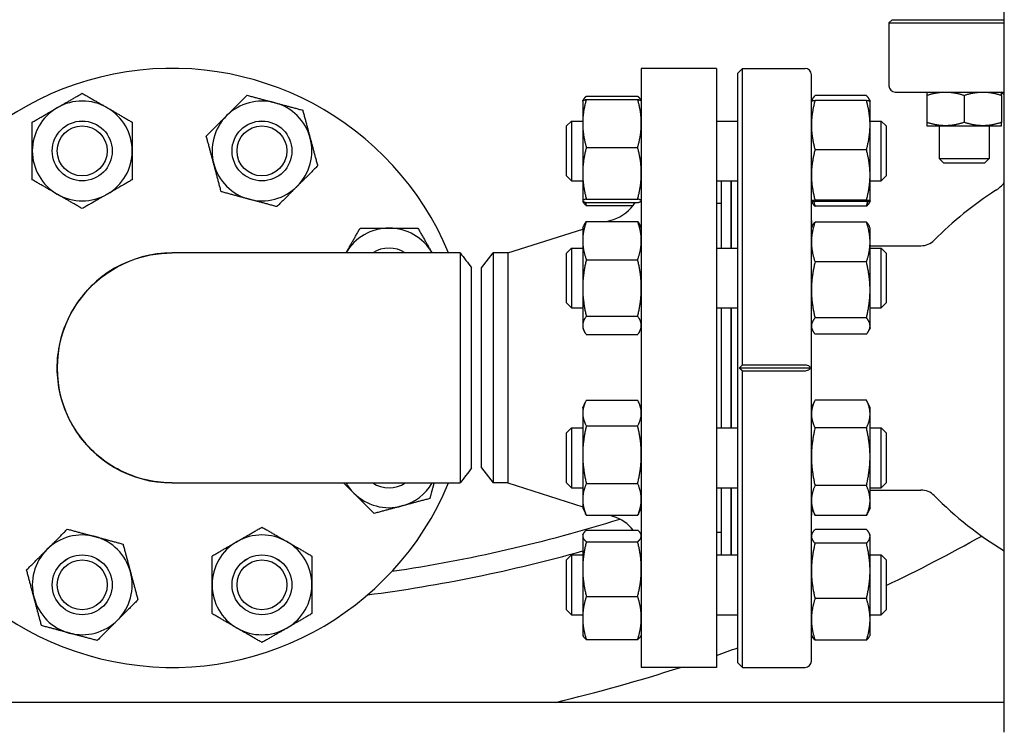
# Model space of a CAD drawing. Header units: inches. Extents: x 18 to 846, y -67 to 561.
# Tile 551 of 656: x 729 to 741, y 212 to 221. Entities that reach past the tile are written whole.
import ezdxf

# ---------------------------------------------------------------- set-up
doc = ezdxf.new("R2010")
doc.units = ezdxf.units.IN
doc.header["$LTSCALE"] = 24
doc.header["$MEASUREMENT"] = 0
doc.layers.add('Visible (ANSI)', color=7, linetype='Continuous', lineweight=30)

msp = doc.modelspace()

# ---------------------------------------------------------------- linework, layer by layer
at = {"layer": 'Visible (ANSI)'}
for p, q in [((741.0008, 212.54286), (741.0008, 228.29286)), ((739.59565, 221.08999), (739.55628, 221.05062)), ((739.55628, 221.05062), (741.0008, 221.05062)), ((739.55628, 221.05062), (739.55628, 220.26321)), ((739.59565, 221.08999), (741.0008, 221.08999)), ((736.4558, 220.48036), (736.4558, 212.98036)), ((737.3958, 220.48036), (736.4558, 220.48036)), ((737.3958, 220.48036), (737.3958, 212.98036)), ((737.66454, 220.42131), (737.7236, 220.48036)), ((737.7236, 216.76953), (737.7236, 220.48036)), ((737.7236, 220.48036), (738.50706, 220.48036)), ((737.66454, 213.03942), (737.66454, 220.42131)), ((738.5858, 213.0591), (738.5858, 220.40162)), ((739.63502, 220.18447), (741.0008, 220.18447)), ((735.7218, 220.07157), (735.72235, 220.07274)), ((735.7218, 220.07157), (735.7218, 219.79151)), ((735.72235, 220.07274), (735.72778, 220.08438)), ((735.76689, 220.13097), (736.41072, 220.13097)), ((735.76689, 220.09242), (736.41072, 220.09242)), ((736.45526, 220.07274), (736.44983, 220.08438)), ((736.4558, 220.07157), (736.45526, 220.07274)), ((738.5858, 220.07157), (738.58587, 220.0717)), ((738.58587, 220.0717), (738.59449, 220.0902)), ((739.27472, 220.13967), (738.63089, 220.13967)), ((739.27472, 220.07887), (738.63089, 220.07887)), ((739.31974, 220.0717), (739.31112, 220.0902)), ((739.3198, 220.07157), (739.31974, 220.0717)), ((739.3198, 219.77015), (739.3198, 220.07157)), ((740.02994, 220.14261), (740.02994, 219.80446)), ((740.49869, 220.14261), (740.49869, 219.80446)), ((740.96744, 220.14261), (740.96744, 219.80446)), ((735.5208, 219.75907), (735.5833, 219.82157)), ((735.5833, 219.82157), (735.5833, 219.07157)), ((735.5833, 219.82157), (735.7218, 219.82157)), ((737.3958, 219.82157), (737.66454, 219.82157)), ((739.3198, 219.82157), (739.4583, 219.82157)), ((739.4583, 219.07157), (739.4583, 219.82157)), ((739.5208, 219.75907), (739.4583, 219.82157)), ((735.5208, 219.13407), (735.5208, 219.75907)), ((735.7218, 219.79151), (735.7218, 219.16767)), ((739.3198, 219.14528), (739.3198, 219.77015)), ((739.5208, 219.75907), (739.5208, 219.13407)), ((740.02994, 219.76259), (740.26432, 219.76259)), ((740.18619, 219.76259), (740.18619, 219.35259)), ((740.26432, 219.76259), (740.73307, 219.76259)), ((740.73307, 219.76259), (740.96744, 219.76259)), ((740.81119, 219.76259), (740.81119, 219.35259)), ((735.76689, 219.4906), (736.41072, 219.4906)), ((739.27472, 219.46143), (738.63089, 219.46143)), ((740.18619, 219.35259), (740.81119, 219.35259)), ((740.24029, 219.29849), (740.18619, 219.35259)), ((740.75709, 219.29849), (740.81119, 219.35259)), ((740.24029, 219.29849), (740.75709, 219.29849)), ((735.5208, 219.13407), (735.5833, 219.07157)), ((735.7218, 219.16767), (735.7218, 218.82273)), ((739.3198, 218.8217), (739.3198, 219.14528)), ((739.5208, 219.13407), (739.4583, 219.07157)), ((735.5833, 219.07157), (735.7218, 219.07157)), ((737.3958, 219.07157), (737.66454, 219.07157)), ((737.4608, 218.23045), (737.4608, 219.07157)), ((737.5808, 218.23045), (737.5808, 219.07157)), ((737.5858, 218.23045), (737.5858, 219.07157)), ((739.3198, 219.07157), (739.4583, 219.07157)), ((735.76689, 218.84475), (736.41072, 218.84475)), ((739.27472, 218.82913), (738.63089, 218.82913)), ((735.7218, 218.82273), (735.7218, 218.82157)), ((735.7218, 218.82157), (735.72235, 218.8204)), ((735.72235, 218.8204), (735.72778, 218.80876)), ((735.76689, 218.80072), (736.41072, 218.80072)), ((735.76689, 218.76217), (736.35253, 218.76217)), ((736.4558, 218.82157), (736.45526, 218.8204)), ((737.4558, 218.79036), (737.3958, 218.79036)), ((737.4558, 218.79036), (737.4558, 218.23045)), ((738.5858, 218.82157), (738.58587, 218.82144)), ((738.58587, 218.82144), (738.59449, 218.80294)), ((739.27472, 218.81427), (738.63089, 218.81427)), ((739.27472, 218.75347), (738.63089, 218.75347)), ((739.31974, 218.82144), (739.31112, 218.80294)), ((739.3198, 218.82157), (739.31974, 218.82144)), ((739.3198, 218.82157), (739.3198, 218.8217)), ((736.021, 218.56265), (736.10678, 218.58982)), ((737.4558, 218.67036), (737.4608, 218.67036)), ((737.5808, 218.67036), (737.5858, 218.67036)), ((734.78247, 218.17036), (735.7218, 218.46788)), ((735.7218, 218.48045), (735.73768, 218.5145)), ((735.7218, 218.48045), (735.7218, 218.32353)), ((735.76689, 218.56265), (736.41072, 218.56265)), ((736.4558, 218.48045), (736.43993, 218.5145)), ((738.5858, 218.48045), (738.59782, 218.50623)), ((739.27472, 218.55625), (738.63089, 218.55625)), ((739.3198, 218.48045), (739.30778, 218.50623)), ((739.3198, 218.3064), (739.3198, 218.48045)), ((735.5208, 218.16795), (735.5833, 218.23045)), ((735.5833, 218.23045), (735.5833, 217.48045)), ((735.5833, 218.23045), (735.7218, 218.23045)), ((735.7218, 218.32353), (735.7218, 217.73082)), ((737.3958, 218.23045), (737.66454, 218.23045)), ((739.3198, 217.70616), (739.3198, 218.3064)), ((739.3198, 218.25989), (739.95617, 218.25989)), ((739.3198, 218.23045), (739.4583, 218.23045)), ((739.4583, 217.48045), (739.4583, 218.23045)), ((739.5208, 218.16795), (739.4583, 218.23045)), ((734.18842, 218.17036), (730.58351, 218.17036)), ((734.4558, 217.98286), (734.59968, 218.17036)), ((734.78247, 218.17036), (734.59968, 218.17036)), ((734.59968, 218.17036), (734.59968, 215.29036)), ((734.78247, 218.17036), (734.78247, 215.29036)), ((735.5208, 217.54295), (735.5208, 218.16795)), ((739.5208, 218.16795), (739.5208, 217.54295)), ((734.3308, 215.4779), (734.3308, 217.98285)), ((734.4558, 215.47786), (734.4558, 217.98286)), ((735.76689, 218.08442), (736.41072, 218.08442)), ((739.27472, 218.05656), (738.63089, 218.05656)), ((735.7218, 217.73082), (735.7218, 217.26274)), ((739.3198, 217.25521), (739.3198, 217.70616)), ((735.5208, 217.54295), (735.5833, 217.48045)), ((735.5833, 217.48045), (735.7218, 217.48045)), ((737.3958, 217.48045), (737.66454, 217.48045)), ((737.4558, 217.48045), (737.4558, 215.98028)), ((737.4608, 215.98028), (737.4608, 217.48045)), ((737.5808, 215.98028), (737.5808, 217.48045)), ((737.5858, 215.98028), (737.5858, 217.48045)), ((739.3198, 217.48045), (739.4583, 217.48045)), ((739.5208, 217.54295), (739.4583, 217.48045)), ((735.76689, 217.37723), (736.41072, 217.37723)), ((739.27472, 217.35576), (738.63089, 217.35576)), ((735.7218, 217.26274), (735.7218, 217.23045)), ((735.7218, 217.23045), (735.73768, 217.19641)), ((736.4558, 217.23045), (736.43993, 217.19641)), ((738.5858, 217.23045), (738.59782, 217.20468)), ((739.3198, 217.23045), (739.30778, 217.20468)), ((739.3198, 217.23045), (739.3198, 217.25521)), ((735.76689, 217.14826), (736.41072, 217.14826)), ((739.27472, 217.15466), (738.63089, 217.15466)), ((737.7236, 216.76953), (738.50706, 216.76953)), ((737.68423, 216.73036), (738.57526, 216.73036)), ((737.7236, 212.98036), (737.7236, 216.6912)), ((738.50706, 216.6912), (737.7236, 216.6912)), ((735.7218, 216.23028), (735.75603, 216.30366)), ((735.76689, 216.32562), (736.41072, 216.32562)), ((736.4558, 216.23028), (736.42158, 216.30366)), ((738.5858, 216.23028), (738.62701, 216.31863)), ((739.27472, 216.32681), (738.63089, 216.32681)), ((739.3198, 216.23028), (739.2786, 216.31863)), ((735.7218, 216.23028), (735.7218, 216.1646)), ((735.7218, 216.1646), (735.7218, 215.64341)), ((739.3198, 216.15286), (739.3198, 216.23028)), ((739.3198, 215.61815), (739.3198, 216.15286)), ((735.76689, 216.00358), (736.41072, 216.00358)), ((735.5208, 215.91778), (735.5833, 215.98028)), ((735.5208, 215.29278), (735.5208, 215.91778)), ((735.5833, 215.98028), (735.5833, 215.23028)), ((735.5833, 215.98028), (735.7218, 215.98028)), ((737.3958, 215.98028), (737.66454, 215.98028)), ((739.27472, 215.97891), (738.63089, 215.97891)), ((739.3198, 215.98028), (739.4583, 215.98028)), ((739.4583, 215.23028), (739.4583, 215.98028)), ((739.5208, 215.91778), (739.4583, 215.98028)), ((739.5208, 215.91778), (739.5208, 215.29278)), ((735.7218, 215.64341), (735.7218, 215.08408)), ((739.3198, 215.07056), (739.3198, 215.61815)), ((734.4558, 215.47786), (734.59968, 215.29036)), ((730.58351, 215.29036), (734.18842, 215.29036)), ((734.78247, 215.29036), (734.59968, 215.29036)), ((734.78247, 215.29036), (735.7218, 214.99285)), ((735.5208, 215.29278), (735.5833, 215.23028)), ((735.76689, 215.28323), (736.41072, 215.28323)), ((739.27472, 215.25738), (738.63089, 215.25738)), ((739.5208, 215.29278), (739.4583, 215.23028)), ((735.5833, 215.23028), (735.7218, 215.23028)), ((737.3958, 215.23028), (737.66454, 215.23028)), ((737.4558, 215.23028), (737.4558, 214.67036)), ((737.4608, 214.38916), (737.4608, 215.23028)), ((737.5808, 214.38916), (737.5808, 215.23028)), ((737.5858, 214.38916), (737.5858, 215.23028)), ((739.3198, 215.23028), (739.4583, 215.23028)), ((739.3198, 215.20084), (739.95617, 215.20084)), ((735.7218, 215.08408), (735.7218, 214.98028)), ((739.3198, 214.98028), (739.3198, 215.07056)), ((735.7218, 214.98028), (735.75603, 214.90689)), ((735.76689, 214.88493), (736.41072, 214.88493)), ((736.06252, 214.88493), (736.10678, 214.87091)), ((736.4558, 214.98028), (736.42158, 214.90689)), ((738.5858, 214.98028), (738.62701, 214.89192)), ((739.27472, 214.88374), (738.63089, 214.88374)), ((739.3198, 214.98028), (739.2786, 214.89192)), ((737.4558, 214.79036), (737.4608, 214.79036)), ((737.5808, 214.79036), (737.5858, 214.79036)), ((735.7218, 214.63916), (735.72778, 214.65197)), ((735.7218, 214.63916), (735.7218, 214.62661)), ((735.76689, 214.69856), (736.41072, 214.69856)), ((736.4558, 214.63916), (736.44983, 214.65197)), ((737.4558, 214.67036), (737.3958, 214.67036)), ((738.5858, 214.63916), (738.59449, 214.65779)), ((739.27472, 214.70726), (738.63089, 214.70726)), ((739.3198, 214.63916), (739.31112, 214.65779)), ((739.3198, 214.62107), (739.3198, 214.63916)), ((735.7218, 214.62661), (735.7218, 214.21245)), ((735.76689, 214.55465), (736.41072, 214.55465)), ((739.27472, 214.53487), (738.63089, 214.53487)), ((739.3198, 214.18832), (739.3198, 214.62107)), ((735.5208, 214.32666), (735.5833, 214.38916)), ((735.5208, 213.70166), (735.5208, 214.32666)), ((735.5833, 214.38916), (735.5833, 213.63916)), ((735.5833, 214.38916), (735.7218, 214.38916)), ((737.3958, 214.38916), (737.66454, 214.38916)), ((739.3198, 214.38916), (739.4583, 214.38916)), ((739.4583, 213.63916), (739.4583, 214.38916)), ((739.5208, 214.32666), (739.4583, 214.38916)), ((739.5208, 214.32666), (739.5208, 213.70166)), ((735.7218, 214.21245), (735.7218, 213.6)), ((739.3198, 213.58141), (739.3198, 214.18832)), ((735.76689, 213.87025), (736.41072, 213.87025)), ((739.27472, 213.84177), (738.63089, 213.84177)), ((735.5208, 213.70166), (735.5833, 213.63916)), ((739.5208, 213.70166), (739.4583, 213.63916)), ((735.5833, 213.63916), (735.7218, 213.63916)), ((735.7218, 213.6), (735.7218, 213.38916)), ((737.3958, 213.63916), (737.66454, 213.63916)), ((739.3198, 213.63916), (739.4583, 213.63916)), ((739.3198, 213.38916), (739.3198, 213.58141)), ((735.7218, 213.38916), (735.72778, 213.37635)), ((735.76689, 213.32976), (736.41072, 213.32976)), ((736.4558, 213.38916), (736.44983, 213.37635)), ((738.5858, 213.38916), (738.59449, 213.37053)), ((739.27472, 213.32106), (738.63089, 213.32106)), ((739.3198, 213.38916), (739.31112, 213.37053)), ((737.66454, 213.03942), (737.7236, 212.98036)), ((737.3958, 212.98036), (736.4558, 212.98036)), ((737.7236, 212.98036), (738.50706, 212.98036)), ((741.0008, 212.54286), (664.0008, 212.54286)), ((741.0008, 212.16786), (741.0008, 212.54286))]:
    msp.add_line(p, q, dxfattribs=at)
for centre, radius in [((729.45572, 219.44657), 0.37513), ((729.45572, 219.44657), 0.375), ((731.70589, 219.44657), 0.37513), ((731.70589, 219.44657), 0.375), ((729.45572, 219.44657), 0.3125), ((731.70589, 219.44657), 0.3125), ((729.45572, 214.01416), 0.37513), ((729.45572, 214.01416), 0.375), ((729.45572, 214.01416), 0.3125), ((731.70589, 214.01416), 0.37513), ((731.70589, 214.01416), 0.375), ((731.70589, 214.01416), 0.3125)]:
    msp.add_circle(centre, radius, dxfattribs=at)
for centre, radius, start, end in [((730.5808, 216.73036), 3.75, 22.581673, 337.418327), ((738.50706, 220.40162), 0.07874, 0, 90), ((739.63502, 220.26321), 0.07874, 180, 270), ((729.45572, 219.44657), 0.625, 60, 120), ((731.70589, 219.44657), 0.625, 75, 135), ((740.88699, 219.94825), 0.23622, 61.194791, 70.086095), ((729.45572, 219.44657), 0.625, 120, 180), ((729.45572, 219.44657), 0.625, 0, 60), ((731.70589, 219.44657), 0.625, 15, 75), ((731.70589, 219.44657), 0.625, 135, 195), ((731.70589, 219.44657), 0.625, 315, 15), ((729.45572, 219.44657), 0.625, 180, 240), ((729.45572, 219.44657), 0.625, 300, 0), ((731.70589, 219.44657), 0.625, 195, 255), ((731.70589, 219.44657), 0.625, 255, 315), ((743.3358, 215.15556), 4.51575, 122.739227, 135.333209), ((740.62321, 219.37451), 0.5, 302.739227, 319.042573), ((729.45572, 219.44657), 0.625, 240, 300), ((735.9558, 219.06648), 0.5, 287.574716, 327.891966), ((733.29701, 217.85545), 0.625, 90, 149.744484), ((733.29701, 217.85545), 0.625, 30.255516, 90), ((738.90077, 218.57485), 0.31496, 180, 193.77218), ((733.29701, 217.85545), 0.37513, 57.085092, 122.914908), ((733.29701, 217.85545), 0.375, 57.114984, 122.885016), ((739.95617, 218.49611), 0.23622, 270, 315.333209), ((730.5808, 216.73036), 1.44, 89.94622, 270.05378), ((733.29701, 215.60528), 0.625, 210.255516, 225), ((733.29701, 215.60528), 0.37513, 237.085092, 302.914908), ((733.29701, 215.60528), 0.375, 237.114984, 302.885016), ((733.29701, 215.60528), 0.625, 285, 329.744484), ((733.29701, 215.60528), 0.625, 225, 285), ((739.95617, 214.96462), 0.23622, 44.666791, 90), ((743.3358, 218.30517), 4.51575, 224.666791, 238.863458), ((738.90077, 214.88588), 0.31496, 166.22782, 180), ((730.5808, 232.73036), 18.75, 278.441343, 287.395406), ((735.9558, 214.39425), 0.5, 37.489944, 72.425284), ((729.45572, 214.01416), 0.625, 75, 135), ((731.70589, 214.01416), 0.625, 60, 120), ((729.45572, 214.01416), 0.625, 15, 75), ((731.70589, 214.01416), 0.625, 120, 180), ((731.70589, 214.01416), 0.625, 0, 60), ((730.5808, 232.73036), 20.75, 295.521095, 299.245869), ((729.45572, 214.01416), 0.625, 135, 195), ((730.5808, 232.73036), 19, 277.398951, 285.69872), ((729.45572, 214.01416), 0.625, 315, 15), ((731.70589, 214.01416), 0.625, 180, 240), ((731.70589, 214.01416), 0.625, 300, 0), ((729.45572, 214.01416), 0.625, 195, 255), ((729.45572, 214.01416), 0.625, 255, 315), ((731.70589, 214.01416), 0.625, 240, 300), ((730.5808, 232.73036), 20.75, 289.173737, 289.961282), ((738.50706, 213.0591), 0.07874, 270, 0), ((730.5808, 232.73036), 20.75, 283.371368, 287.860284)]:
    msp.add_arc(centre, radius, start, end, dxfattribs=at)
for points, weights in [([(740.02994, 220.18447), (740.02994, 220.18447), (740.02994, 220.14261)], [1, 1.04314139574, 1.01001874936]), ([(740.02994, 220.14261), (740.15555, 220.18447), (740.26432, 220.18447)], [1.01001874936, 1.04314139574, 1]), ([(740.26432, 220.18447), (740.37309, 220.18447), (740.49869, 220.14261)], [1, 1.04314139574, 1.01001874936]), ([(740.49869, 220.14261), (740.6243, 220.18447), (740.73307, 220.18447)], [1.01001874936, 1.04314139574, 1]), ([(740.73307, 220.18447), (740.84184, 220.18447), (740.96744, 220.14261)], [1, 1.04314139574, 1.01001874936]), ([(740.96744, 220.14261), (740.96744, 220.18447), (740.96744, 220.18447)], [1.01001874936, 1.04314139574, 1]), ([(729.14322, 219.98784), (729.28825, 220.07157), (729.45572, 220.16826)], [1, 1.0379548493, 1]), ([(729.45572, 220.16826), (729.62318, 220.07157), (729.76822, 219.98784)], [1, 1.0379548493, 1]), ([(731.26395, 219.88851), (731.38237, 220.00693), (731.51911, 220.14367)], [1, 1.0379548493, 1]), ([(731.51911, 220.14367), (731.70589, 220.09362), (731.86766, 220.05027)], [1, 1.0379548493, 1]), ([(735.76689, 220.09242), (735.7218, 219.93116), (735.7218, 219.79151)], [1, 1.0379548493, 1]), ([(735.72235, 220.07274), (735.72661, 220.08188), (735.76689, 220.09242)], [1.00744590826, 1.03377061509, 1]), ([(735.76689, 220.13097), (735.73222, 220.10132), (735.72432, 220.07543)], [1, 1.02892942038, 1.01375847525]), ([(736.45329, 220.07543), (736.44538, 220.10132), (736.41072, 220.13097)], [1.01375847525, 1.02892942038, 1]), ([(736.41072, 220.09242), (736.451, 220.08188), (736.45526, 220.07274)], [1, 1.03377061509, 1.00744590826]), ([(736.4558, 219.79151), (736.4558, 219.93116), (736.41072, 220.09242)], [1, 1.0379548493, 1]), ([(738.63089, 220.07887), (738.5858, 219.91343), (738.5858, 219.77015)], [1, 1.0379548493, 1]), ([(738.58587, 220.0717), (738.58742, 220.07503), (738.63089, 220.07887)], [1.00271008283, 1.03654763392, 1]), ([(738.63089, 220.13967), (738.59622, 220.10416), (738.58832, 220.07313)], [1, 1.02892942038, 1.01375847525]), ([(739.31729, 220.07313), (739.30938, 220.10416), (739.27472, 220.13967)], [1.01375847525, 1.02892942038, 1]), ([(739.3198, 219.77015), (739.3198, 219.91343), (739.27472, 220.07887)], [1, 1.0379548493, 1]), ([(739.27472, 220.07887), (739.31819, 220.07503), (739.31974, 220.0717)], [1, 1.03654763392, 1.00271008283]), ([(728.83072, 219.80741), (728.99818, 219.9041), (729.14322, 219.98784)], [1, 1.0379548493, 1]), ([(729.76822, 219.98784), (729.91325, 219.9041), (730.08072, 219.80741)], [1, 1.0379548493, 1]), ([(731.86766, 220.05027), (732.02942, 220.00693), (732.2162, 219.95688)], [1, 1.0379548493, 1]), ([(732.2162, 219.95688), (732.26625, 219.77009), (732.3096, 219.60833)], [1, 1.0379548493, 1]), ([(731.0088, 219.63336), (731.14553, 219.77009), (731.26395, 219.88851)], [1, 1.0379548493, 1]), ([(728.83072, 219.44657), (728.83072, 219.61404), (728.83072, 219.80741)], [1, 1.0379548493, 1]), ([(730.08072, 219.80741), (730.08072, 219.61404), (730.08072, 219.44657)], [1, 1.0379548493, 1]), ([(735.7218, 219.79151), (735.7218, 219.65186), (735.76689, 219.4906)], [1, 1.0379548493, 1]), ([(736.41072, 219.4906), (736.4558, 219.65186), (736.4558, 219.79151)], [1, 1.0379548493, 1]), ([(738.5858, 219.77015), (738.5858, 219.62687), (738.63089, 219.46143)], [1, 1.0379548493, 1]), ([(739.27472, 219.46143), (739.3198, 219.62687), (739.3198, 219.77015)], [1, 1.0379548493, 1]), ([(740.02994, 219.80446), (740.02994, 219.76259), (740.02994, 219.76259)], [1.01001874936, 1.04314139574, 1]), ([(740.26432, 219.76259), (740.15555, 219.76259), (740.02994, 219.80446)], [1, 1.04314139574, 1.01001874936]), ([(740.49869, 219.80446), (740.37309, 219.76259), (740.26432, 219.76259)], [1.01001874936, 1.04314139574, 1]), ([(740.73307, 219.76259), (740.6243, 219.76259), (740.49869, 219.80446)], [1, 1.04314139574, 1.01001874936]), ([(740.96744, 219.80446), (740.84184, 219.76259), (740.73307, 219.76259)], [1.01001874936, 1.04314139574, 1]), ([(740.96744, 219.76259), (740.96744, 219.76259), (740.96744, 219.80446)], [1, 1.04314139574, 1.01001874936]), ([(731.10219, 219.28481), (731.05885, 219.44657), (731.0088, 219.63336)], [1, 1.0379548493, 1]), ([(732.3096, 219.60833), (732.35294, 219.44657), (732.40299, 219.25978)], [1, 1.0379548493, 1]), ([(728.83072, 219.08573), (728.83072, 219.2791), (728.83072, 219.44657)], [1, 1.0379548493, 1]), ([(730.08072, 219.44657), (730.08072, 219.2791), (730.08072, 219.08573)], [1, 1.0379548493, 1]), ([(735.76689, 219.4906), (735.7218, 219.31754), (735.7218, 219.16767)], [1, 1.0379548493, 1]), ([(736.4558, 219.16767), (736.4558, 219.31754), (736.41072, 219.4906)], [1, 1.0379548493, 1]), ([(738.63089, 219.46143), (738.5858, 219.29201), (738.5858, 219.14528)], [1, 1.0379548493, 1]), ([(739.3198, 219.14528), (739.3198, 219.29201), (739.27472, 219.46143)], [1, 1.0379548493, 1]), ([(731.19558, 218.93626), (731.14553, 219.12305), (731.10219, 219.28481)], [1, 1.0379548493, 1]), ([(732.40299, 219.25978), (732.26625, 219.12305), (732.14784, 219.00463)], [1, 1.0379548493, 1]), ([(729.14322, 218.9053), (728.99818, 218.98904), (728.83072, 219.08573)], [1, 1.0379548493, 1]), ([(730.08072, 219.08573), (729.91325, 218.98904), (729.76822, 218.9053)], [1, 1.0379548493, 1]), ([(735.7218, 219.16767), (735.7218, 219.0178), (735.76689, 218.84475)], [1, 1.0379548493, 1]), ([(736.41072, 218.84475), (736.4558, 219.0178), (736.4558, 219.16767)], [1, 1.0379548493, 1]), ([(738.5858, 219.14528), (738.5858, 218.99856), (738.63089, 218.82913)], [1, 1.0379548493, 1]), ([(739.27472, 218.82913), (739.3198, 218.99856), (739.3198, 219.14528)], [1, 1.0379548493, 1]), ([(732.14784, 219.00463), (732.02942, 218.88621), (731.89268, 218.74947)], [1, 1.0379548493, 1]), ([(729.45572, 218.72488), (729.28825, 218.82157), (729.14322, 218.9053)], [1, 1.0379548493, 1]), ([(729.76822, 218.9053), (729.62318, 218.82157), (729.45572, 218.72488)], [1, 1.0379548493, 1]), ([(731.54413, 218.84287), (731.38237, 218.88621), (731.19558, 218.93626)], [1, 1.0379548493, 1]), ([(731.89268, 218.74947), (731.70589, 218.79952), (731.54413, 218.84287)], [1, 1.0379548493, 1]), ([(735.76689, 218.84475), (735.7218, 218.83295), (735.7218, 218.82273)], [1, 1.0379548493, 1]), ([(736.4558, 218.82273), (736.4558, 218.83295), (736.41072, 218.84475)], [1, 1.0379548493, 1]), ([(738.63089, 218.82913), (738.5858, 218.82515), (738.5858, 218.8217)], [1, 1.0379548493, 1]), ([(739.3198, 218.8217), (739.3198, 218.82515), (739.27472, 218.82913)], [1, 1.0379548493, 1]), ([(735.7218, 218.82273), (735.7218, 218.81252), (735.76689, 218.80072)], [1, 1.0379548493, 1]), ([(735.76689, 218.76217), (735.73797, 218.7869), (735.72778, 218.80876)], [1, 1.02401877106, 1.01763819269]), ([(735.75462, 218.80414), (735.76024, 218.78354), (735.76689, 218.76217)], [1.00930122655, 1.005426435, 1]), ([(736.41072, 218.80072), (736.4558, 218.81252), (736.4558, 218.82273)], [1, 1.0379548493, 1]), ([(738.5858, 218.8217), (738.5858, 218.81825), (738.63089, 218.81427)], [1, 1.0379548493, 1]), ([(738.63089, 218.75347), (738.60537, 218.77962), (738.59449, 218.80294)], [1, 1.02113779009, 1.01873149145]), ([(738.6126, 218.81606), (738.6205, 218.78564), (738.63089, 218.75347)], [1.01319603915, 1.00850289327, 1]), ([(739.27472, 218.81427), (739.3198, 218.81825), (739.3198, 218.8217)], [1, 1.0379548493, 1]), ([(739.27472, 218.75347), (739.28511, 218.78564), (739.29301, 218.81606)], [1, 1.00850289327, 1.01319603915]), ([(739.31112, 218.80294), (739.30024, 218.77962), (739.27472, 218.75347)], [1.01873149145, 1.02113779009, 1]), ([(732.75714, 218.17036), (732.84022, 218.31428), (732.93617, 218.48045)], [1.00060312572, 1.03765085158, 1]), ([(732.93617, 218.48045), (733.12954, 218.48045), (733.29701, 218.48045)], [1, 1.0379548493, 1]), ([(733.29701, 218.48045), (733.46448, 218.48045), (733.65785, 218.48045)], [1, 1.0379548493, 1]), ([(733.65785, 218.48045), (733.7538, 218.31428), (733.83688, 218.17036)], [1, 1.03765085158, 1.00060312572]), ([(735.76689, 218.56265), (735.7218, 218.43451), (735.7218, 218.32353)], [1, 1.0379548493, 1]), ([(735.73768, 218.5145), (735.7484, 218.53748), (735.76689, 218.56265)], [1.01823627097, 1.01522706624, 1]), ([(736.41072, 218.56265), (736.42921, 218.53748), (736.43993, 218.5145)], [1, 1.01522706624, 1.01823627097]), ([(736.4558, 218.32353), (736.4558, 218.43451), (736.41072, 218.56265)], [1, 1.0379548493, 1]), ([(738.63089, 218.55625), (738.5858, 218.42236), (738.5858, 218.3064)], [1, 1.0379548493, 1]), ([(738.59782, 218.50623), (738.60888, 218.52995), (738.63089, 218.55625)], [1.01894332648, 1.01817300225, 1]), ([(739.3198, 218.3064), (739.3198, 218.42236), (739.27472, 218.55625)], [1, 1.0379548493, 1]), ([(739.27472, 218.55625), (739.29673, 218.52995), (739.30778, 218.50623)], [1, 1.01817300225, 1.01894332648]), ([(735.7218, 218.32353), (735.7218, 218.21256), (735.76689, 218.08442)], [1, 1.0379548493, 1]), ([(736.41072, 218.08442), (736.4558, 218.21256), (736.4558, 218.32353)], [1, 1.0379548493, 1]), ([(738.5858, 218.3064), (738.5858, 218.19045), (738.63089, 218.05656)], [1, 1.0379548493, 1]), ([(739.27472, 218.05656), (739.3198, 218.19045), (739.3198, 218.3064)], [1, 1.0379548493, 1]), ([(735.76689, 218.08442), (735.7218, 217.89493), (735.7218, 217.73082)], [1, 1.0379548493, 1]), ([(736.4558, 217.73082), (736.4558, 217.89493), (736.41072, 218.08442)], [1, 1.0379548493, 1]), ([(738.63089, 218.05656), (738.5858, 217.86878), (738.5858, 217.70616)], [1, 1.0379548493, 1]), ([(739.3198, 217.70616), (739.3198, 217.86878), (739.27472, 218.05656)], [1, 1.0379548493, 1]), ([(735.7218, 217.73082), (735.7218, 217.56672), (735.76689, 217.37723)], [1, 1.0379548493, 1]), ([(736.41072, 217.37723), (736.4558, 217.56672), (736.4558, 217.73082)], [1, 1.0379548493, 1]), ([(738.5858, 217.70616), (738.5858, 217.54354), (738.63089, 217.35576)], [1, 1.0379548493, 1]), ([(739.27472, 217.35576), (739.3198, 217.54354), (739.3198, 217.70616)], [1, 1.0379548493, 1]), ([(735.76689, 217.37723), (735.7218, 217.31588), (735.7218, 217.26274)], [1, 1.0379548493, 1]), ([(736.4558, 217.26274), (736.4558, 217.31588), (736.41072, 217.37723)], [1, 1.0379548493, 1]), ([(738.63089, 217.35576), (738.5858, 217.30188), (738.5858, 217.25521)], [1, 1.0379548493, 1]), ([(739.3198, 217.25521), (739.3198, 217.30188), (739.27472, 217.35576)], [1, 1.0379548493, 1]), ([(735.7218, 217.26274), (735.7218, 217.20961), (735.76689, 217.14826)], [1, 1.0379548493, 1]), ([(736.41072, 217.14826), (736.4558, 217.20961), (736.4558, 217.26274)], [1, 1.0379548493, 1]), ([(738.5858, 217.25521), (738.5858, 217.20854), (738.63089, 217.15466)], [1, 1.0379548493, 1]), ([(739.27472, 217.15466), (739.3198, 217.20854), (739.3198, 217.25521)], [1, 1.0379548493, 1]), ([(737.68423, 216.73036), (737.70371, 216.74984), (737.7236, 216.76953)], [1.00002799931, 1.0000415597, 1]), ([(737.7236, 216.6912), (737.70371, 216.71089), (737.68423, 216.73036)], [1, 1.0000415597, 1.00002799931]), ([(735.76689, 216.32562), (735.7218, 216.23933), (735.7218, 216.1646)], [1, 1.0379548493, 1]), ([(736.4558, 216.1646), (736.4558, 216.23933), (736.41072, 216.32562)], [1, 1.0379548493, 1]), ([(738.63089, 216.32681), (738.5858, 216.23359), (738.5858, 216.15286)], [1, 1.0379548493, 1]), ([(739.3198, 216.15286), (739.3198, 216.23359), (739.27472, 216.32681)], [1, 1.0379548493, 1]), ([(735.7218, 216.1646), (735.7218, 216.08987), (735.76689, 216.00358)], [1, 1.0379548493, 1]), ([(736.41072, 216.00358), (736.4558, 216.08987), (736.4558, 216.1646)], [1, 1.0379548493, 1]), ([(738.5858, 216.15286), (738.5858, 216.07213), (738.63089, 215.97891)], [1, 1.0379548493, 1]), ([(739.27472, 215.97891), (739.3198, 216.07213), (739.3198, 216.15286)], [1, 1.0379548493, 1]), ([(735.76689, 216.00358), (735.7218, 215.81056), (735.7218, 215.64341)], [1, 1.0379548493, 1]), ([(736.4558, 215.64341), (736.4558, 215.81056), (736.41072, 216.00358)], [1, 1.0379548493, 1]), ([(738.63089, 215.97891), (738.5858, 215.78558), (738.5858, 215.61815)], [1, 1.0379548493, 1]), ([(739.3198, 215.61815), (739.3198, 215.78558), (739.27472, 215.97891)], [1, 1.0379548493, 1]), ([(735.7218, 215.64341), (735.7218, 215.47625), (735.76689, 215.28323)], [1, 1.0379548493, 1]), ([(736.41072, 215.28323), (736.4558, 215.47625), (736.4558, 215.64341)], [1, 1.0379548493, 1]), ([(738.5858, 215.61815), (738.5858, 215.45071), (738.63089, 215.25738)], [1, 1.0379548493, 1]), ([(739.27472, 215.25738), (739.3198, 215.45071), (739.3198, 215.61815)], [1, 1.0379548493, 1]), ([(732.85507, 215.16333), (732.79281, 215.22559), (732.72804, 215.29036)], [1, 1.01960093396, 1.01895693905]), ([(733.85968, 215.29036), (733.83497, 215.19816), (733.80732, 215.09497)], [1.01883536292, 1.02061936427, 1]), ([(735.76689, 215.28323), (735.7218, 215.17651), (735.7218, 215.08408)], [1, 1.0379548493, 1]), ([(736.4558, 215.08408), (736.4558, 215.17651), (736.41072, 215.28323)], [1, 1.0379548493, 1]), ([(738.63089, 215.25738), (738.5858, 215.15726), (738.5858, 215.07056)], [1, 1.0379548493, 1]), ([(739.3198, 215.07056), (739.3198, 215.15726), (739.27472, 215.25738)], [1, 1.0379548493, 1]), ([(733.11022, 214.90818), (732.97349, 215.04492), (732.85507, 215.16333)], [1, 1.0379548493, 1]), ([(733.80732, 215.09497), (733.62053, 215.04492), (733.45877, 215.00157)], [1, 1.0379548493, 1]), ([(735.7218, 215.08408), (735.7218, 214.99166), (735.76689, 214.88493)], [1, 1.0379548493, 1]), ([(736.41072, 214.88493), (736.4558, 214.99166), (736.4558, 215.08408)], [1, 1.0379548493, 1]), ([(738.5858, 215.07056), (738.5858, 214.98386), (738.63089, 214.88374)], [1, 1.0379548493, 1]), ([(739.27472, 214.88374), (739.3198, 214.98386), (739.3198, 215.07056)], [1, 1.0379548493, 1]), ([(733.45877, 215.00157), (733.29701, 214.95823), (733.11022, 214.90818)], [1, 1.0379548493, 1]), ([(735.76689, 214.88493), (735.76106, 214.89609), (735.75603, 214.90689)], [1, 1.00475051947, 1.00831186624]), ([(736.42158, 214.90689), (736.41655, 214.89609), (736.41072, 214.88493)], [1.00831186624, 1.00475051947, 1]), ([(738.63089, 214.88374), (738.6289, 214.88785), (738.62701, 214.89192)], [1, 1.00161564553, 1.00309374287]), ([(739.2786, 214.89192), (739.27671, 214.88785), (739.27472, 214.88374)], [1.00309374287, 1.00161564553, 1]), ([(729.01377, 214.4561), (729.13219, 214.57452), (729.26893, 214.71126)], [1, 1.0379548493, 1]), ([(729.26893, 214.71126), (729.45572, 214.66121), (729.61748, 214.61786)], [1, 1.0379548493, 1]), ([(731.39339, 214.55542), (731.53843, 214.63916), (731.70589, 214.73585)], [1, 1.0379548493, 1]), ([(731.70589, 214.73585), (731.87336, 214.63916), (732.01839, 214.55542)], [1, 1.0379548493, 1]), ([(735.76689, 214.69856), (735.7218, 214.66), (735.7218, 214.62661)], [1, 1.0379548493, 1]), ([(736.4558, 214.62661), (736.4558, 214.66), (736.41072, 214.69856)], [1, 1.0379548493, 1]), ([(738.63089, 214.70726), (738.5858, 214.66107), (738.5858, 214.62107)], [1, 1.0379548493, 1]), ([(739.3198, 214.62107), (739.3198, 214.66107), (739.27472, 214.70726)], [1, 1.0379548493, 1]), ([(729.61748, 214.61786), (729.77924, 214.57452), (729.96603, 214.52447)], [1, 1.0379548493, 1]), ([(729.96603, 214.52447), (730.01607, 214.33768), (730.05942, 214.17592)], [1, 1.0379548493, 1]), ([(731.08089, 214.375), (731.24836, 214.47169), (731.39339, 214.55542)], [1, 1.0379548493, 1]), ([(732.01839, 214.55542), (732.16343, 214.47169), (732.33089, 214.375)], [1, 1.0379548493, 1]), ([(735.7218, 214.62661), (735.7218, 214.59321), (735.76689, 214.55465)], [1, 1.0379548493, 1]), ([(735.76689, 214.55465), (735.7218, 214.37127), (735.7218, 214.21245)], [1, 1.0379548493, 1]), ([(736.41072, 214.55465), (736.4558, 214.59321), (736.4558, 214.62661)], [1, 1.0379548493, 1]), ([(736.4558, 214.21245), (736.4558, 214.37127), (736.41072, 214.55465)], [1, 1.0379548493, 1]), ([(738.5858, 214.62107), (738.5858, 214.58106), (738.63089, 214.53487)], [1, 1.0379548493, 1]), ([(738.63089, 214.53487), (738.5858, 214.34915), (738.5858, 214.18832)], [1, 1.0379548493, 1]), ([(739.27472, 214.53487), (739.3198, 214.58106), (739.3198, 214.62107)], [1, 1.0379548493, 1]), ([(739.3198, 214.18832), (739.3198, 214.34915), (739.27472, 214.53487)], [1, 1.0379548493, 1]), ([(728.75862, 214.20095), (728.89536, 214.33768), (729.01377, 214.4561)], [1, 1.0379548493, 1]), ([(731.08089, 214.01416), (731.08089, 214.18163), (731.08089, 214.375)], [1, 1.0379548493, 1]), ([(732.33089, 214.375), (732.33089, 214.18163), (732.33089, 214.01416)], [1, 1.0379548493, 1]), ([(728.85201, 213.8524), (728.80867, 214.01416), (728.75862, 214.20095)], [1, 1.0379548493, 1]), ([(730.05942, 214.17592), (730.10276, 214.01416), (730.15281, 213.82737)], [1, 1.0379548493, 1]), ([(735.7218, 214.21245), (735.7218, 214.05363), (735.76689, 213.87025)], [1, 1.0379548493, 1]), ([(736.41072, 213.87025), (736.4558, 214.05363), (736.4558, 214.21245)], [1, 1.0379548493, 1]), ([(738.5858, 214.18832), (738.5858, 214.02748), (738.63089, 213.84177)], [1, 1.0379548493, 1]), ([(739.27472, 213.84177), (739.3198, 214.02748), (739.3198, 214.18832)], [1, 1.0379548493, 1]), ([(731.08089, 213.65331), (731.08089, 213.84669), (731.08089, 214.01416)], [1, 1.0379548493, 1]), ([(732.33089, 214.01416), (732.33089, 213.84669), (732.33089, 213.65331)], [1, 1.0379548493, 1]), ([(728.9454, 213.50385), (728.89536, 213.69064), (728.85201, 213.8524)], [1, 1.0379548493, 1]), ([(730.15281, 213.82737), (730.01607, 213.69064), (729.89766, 213.57222)], [1, 1.0379548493, 1]), ([(735.76689, 213.87025), (735.7218, 213.72542), (735.7218, 213.6)], [1, 1.0379548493, 1]), ([(736.4558, 213.6), (736.4558, 213.72542), (736.41072, 213.87025)], [1, 1.0379548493, 1]), ([(738.63089, 213.84177), (738.5858, 213.70224), (738.5858, 213.58141)], [1, 1.0379548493, 1]), ([(739.3198, 213.58141), (739.3198, 213.70224), (739.27472, 213.84177)], [1, 1.0379548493, 1]), ([(731.39339, 213.47289), (731.24836, 213.55663), (731.08089, 213.65331)], [1, 1.0379548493, 1]), ([(732.33089, 213.65331), (732.16343, 213.55663), (732.01839, 213.47289)], [1, 1.0379548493, 1]), ([(729.89766, 213.57222), (729.77924, 213.4538), (729.6425, 213.31706)], [1, 1.0379548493, 1]), ([(735.7218, 213.6), (735.7218, 213.47458), (735.76689, 213.32976)], [1, 1.0379548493, 1]), ([(736.41072, 213.32976), (736.4558, 213.47458), (736.4558, 213.6)], [1, 1.0379548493, 1]), ([(738.5858, 213.58141), (738.5858, 213.46058), (738.63089, 213.32106)], [1, 1.0379548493, 1]), ([(739.27472, 213.32106), (739.3198, 213.46058), (739.3198, 213.58141)], [1, 1.0379548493, 1]), ([(729.29395, 213.41046), (729.13219, 213.4538), (728.9454, 213.50385)], [1, 1.0379548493, 1]), ([(729.6425, 213.31706), (729.45572, 213.36711), (729.29395, 213.41046)], [1, 1.0379548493, 1]), ([(731.70589, 213.29247), (731.53843, 213.38916), (731.39339, 213.47289)], [1, 1.0379548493, 1]), ([(732.01839, 213.47289), (731.87336, 213.38916), (731.70589, 213.29247)], [1, 1.0379548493, 1]), ([(735.76689, 213.32976), (735.73797, 213.35449), (735.72778, 213.37635)], [1, 1.02401877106, 1.01763819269]), ([(736.44983, 213.37635), (736.43964, 213.35449), (736.41072, 213.32976)], [1.01763819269, 1.02401877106, 1]), ([(738.63089, 213.32106), (738.60537, 213.34721), (738.59449, 213.37053)], [1, 1.02113779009, 1.01873149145]), ([(739.31112, 213.37053), (739.30024, 213.34721), (739.27472, 213.32106)], [1.01873149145, 1.02113779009, 1])]:
    msp.add_rational_spline(points, weights, degree=2, dxfattribs=at)
for points, knots in [([(730.5835, 215.29041), (730.54806, 215.29039), (730.51262, 215.29167), (730.26049, 215.3103), (730.04763, 215.37613), (729.6718, 215.59433), (729.50912, 215.7466), (729.2677, 216.10552), (729.18835, 216.31141), (729.12672, 216.73785), (729.14463, 216.95812), (729.27328, 217.36562), (729.38223, 217.55312), (729.67047, 217.86441), (729.84982, 217.98778), (730.21713, 218.13502), (730.40027, 218.17026), (730.58351, 218.17035)], [-1.57267427, -1.57267427, -1.57267427, -1.57267427, -1.49882494, -1.49882494, -1.04590561, -1.04590561, -0.59274122, -0.59274122, -0.1436733, -0.1436733, 0.30609723, 0.30609723, 0.74775686, 0.74775686, 1.1908901, 1.1908901, 1.57267427, 1.57267427, 1.57267427, 1.57267427]), ([(734.18842, 218.17035), (734.18842, 218.17026), (734.18842, 218.13502), (734.18842, 217.98778), (734.18842, 217.86441), (734.18843, 217.55312), (734.18843, 217.36562), (734.18843, 216.95812), (734.18843, 216.73785), (734.18843, 216.31141), (734.18843, 216.10552), (734.18842, 215.7466), (734.18842, 215.59433), (734.18842, 215.37613), (734.18842, 215.3103), (734.18842, 215.29167), (734.18842, 215.29039), (734.18842, 215.29041)], [-1.57267431, -1.57267431, -1.57267431, -1.57267431, -1.1908901, -1.1908901, -0.74775686, -0.74775686, -0.30609723, -0.30609723, 0.1436733, 0.1436733, 0.59274122, 0.59274122, 1.04590561, 1.04590561, 1.49882494, 1.49882494, 1.57267431, 1.57267431, 1.57267431, 1.57267431]), ([(738.50706, 216.76953), (738.51574, 216.76953), (738.52583, 216.76772), (738.54287, 216.76168), (738.55231, 216.75594), (738.56529, 216.74466), (738.57117, 216.73744), (738.57526, 216.73036)], [0, 0, 0, 0, 0.066112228, 0.066112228, 0.145221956, 0.145221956, 0.222829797, 0.222829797, 0.222829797, 0.222829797]), ([(738.57526, 216.73036), (738.57117, 216.72329), (738.56529, 216.71607), (738.55231, 216.70479), (738.54287, 216.69905), (738.52583, 216.69301), (738.51574, 216.6912), (738.50706, 216.6912)], [-0.222829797, -0.222829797, -0.222829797, -0.222829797, -0.145221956, -0.145221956, -0.066112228, -0.066112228, 0, 0, 0, 0])]:
    msp.add_open_spline(points, degree=3, knots=knots, dxfattribs=at)
for points in [[(734.18842, 218.17036), (734.23588, 218.10786), (734.28334, 218.04536), (734.3308, 217.98286)], [(734.3308, 215.47786), (734.28334, 215.41536), (734.23588, 215.35286), (734.18842, 215.29036)]]:
    msp.add_open_spline(points, degree=3, dxfattribs=at)

doc.saveas('drawing.dxf')
